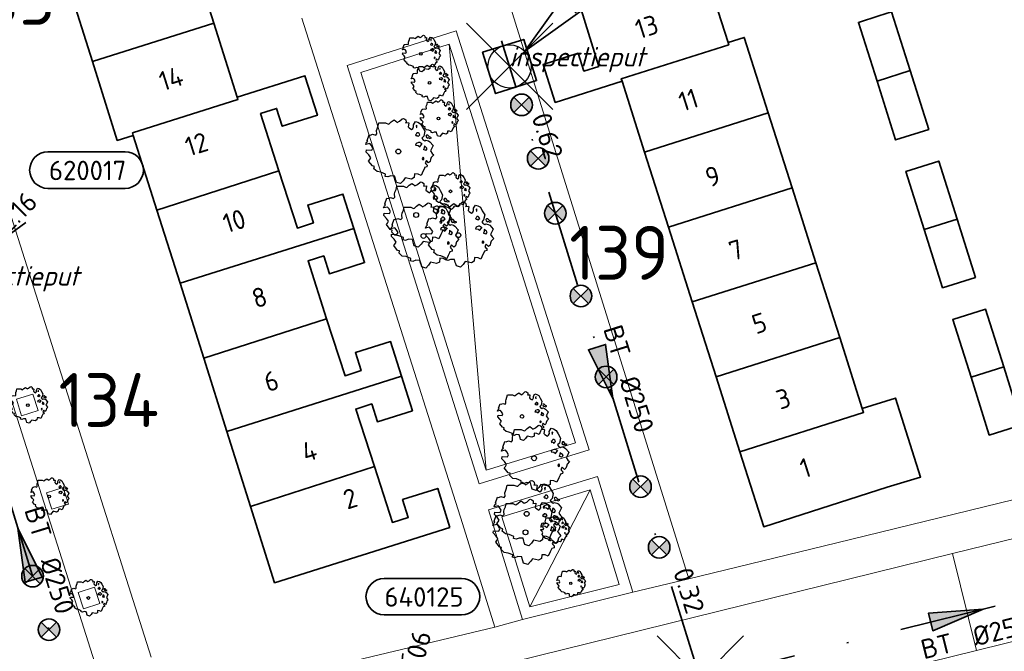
# Model space of a CAD drawing. Header units: metres. Extents: x 152391 to 157968, y 462336 to 467280.
# Tile 657 of 736: x 156805 to 156873, y 464638 to 464682. Entities that reach past the tile are written whole.
import ezdxf
from ezdxf.enums import TextEntityAlignment as Align

# ---------------------------------------------------------------- set-up
doc = ezdxf.new("R2010")
doc.units = ezdxf.units.M
doc.header["$LTSCALE"] = 0.75
doc.header["$PDMODE"] = 3
doc.header["$PDSIZE"] = 3
doc.linetypes.add('RI-VWA_BETON', pattern=[19, 9, -5, 0, -5])
doc.layers.get('0').update_dxf_attribs({"lineweight": 25})
doc.layers.get('defpoints').update_dxf_attribs({"lineweight": 25})
for name, color, linetype, lineweight in [('B-GV-GR-BOOM-S', 252, 'Continuous', 25), ('B-WE-GR-GROENVOORZIENING-GV', 251, 'Continuous', 18), ('B-WE-OG-BEBOUWING-GV', 6, 'Continuous', 35), ('B-WE-OG-BEBOUWING-T18', 1, 'Continuous', 18), ('B-WE-OG-TERREIN_CULTUURSCHEIDING-GV', 251, 'Continuous', 18), ('B-WE-VH-VERHARDING_ASFALT-GV', 251, 'Continuous', 18), ('B-WE-VH-VERHARDING_BETONSTRAATSTEEN-GV', 251, 'Continuous', 18), ('B-WE-VH-VERHARDING_TEGEL-GV', 251, 'Continuous', 18), ('N-OI-RI-T50', 130, 'Continuous', 50), ('N-OI-RI-VWA_PUTNUMMER-S @ 0.75', 36, 'Continuous', 35), ('N-OI-RI-VWA_RIOOLPUT_INSPECTIEPUT-S', 36, 'Continuous', 35), ('N-OI-RI-VWA_STROOMRICHTING-S @ 0.75', 36, 'Continuous', 35), ('N-OI-RI-VWA_TRANSPORTLEIDING_BETON_250-G', 36, 'RI-VWA_BETON', 35)]:
    doc.layers.add(name, color=color, linetype=linetype, lineweight=lineweight)
doc.layers.add('inspectieput', color=7, linetype='Continuous', plot=False)
doc.layers.add('N-OI-RI-VRIJVERVAL_HULPSTUK-S', color=210, linetype='Continuous', lineweight=35, plot=False)
doc.styles.add('NLCS-ISO', font='isocpeur.ttf')
doc.styles.add('NLCS-ISO-M750-T18', font='NLCS-ISO.ttf', dxfattribs={"height": 1.35})
doc.styles.add('NLCS-ISO-M750-T18_CURSIEF', font='NLCS-ISO.ttf', dxfattribs={"oblique": 15, "height": 1.35})
doc.styles.add('NLCS-ISO-M750-T50', font='NLCS-ISO.ttf', dxfattribs={"height": 3.75})

# ---------------------------------------------------------------- blocks, each defined once
blk = doc.blocks.new('*U61')
at = {"ltscale": 0.1}
blk.add_hatch(color=256, dxfattribs=at).paths.add_polyline_path([(2.5, 0), (-2.5, -0.833), (-2.5, 0.833)])
at = {"ltscale": 0.1, "flags": 128}
blk.add_lwpolyline([(2.5, 0), (-2.5, -0.833), (-2.5, 0.833)], close=True, dxfattribs=at)
at = {"ltscale": 0.1, "style": 'NLCS-ISO'}
for tag, p in [('MAT', (-1, 0.5)), ('BOBL', (-20.393, 0))]:
    blk.add_attdef(tag, text='', height=1.8, dxfattribs=at).set_placement(p, align=Align.BOTTOM_RIGHT)
for tag, p in [('DIA', (1, 0.5)), ('BOBR', (19.448, -0.005))]:
    blk.add_attdef(tag, text='', height=1.8, dxfattribs=at).set_placement(p, align=Align.BOTTOM_LEFT)
at = {"layer": 'defpoints', "ltscale": 0.1, "style": 'NLCS-ISO', "flags": 1}
blk.add_attdef('JVA', text='', height=1.8, dxfattribs=at).set_placement((0, -1), align=Align.TOP_CENTER)
blk = doc.blocks.new('*U62')
at = {"ltscale": 0.1}
blk.add_hatch(color=256, dxfattribs=at).paths.add_polyline_path([(2.5, 0), (-2.5, -0.833), (-2.5, 0.833)])
at = {"ltscale": 0.1, "flags": 128}
blk.add_lwpolyline([(2.5, 0), (-2.5, -0.833), (-2.5, 0.833)], close=True, dxfattribs=at)
at = {"ltscale": 0.1, "style": 'NLCS-ISO'}
for tag, p in [('BOBL', (-15.149, -3.24)), ('MAT', (-1, -3.74))]:
    blk.add_attdef(tag, text='', height=1.8, dxfattribs=at).set_placement(p, align=Align.BOTTOM_RIGHT)
for tag, p in [('BOBR', (14.203, -3.238)), ('DIA', (1, -3.74))]:
    blk.add_attdef(tag, text='', height=1.8, dxfattribs=at).set_placement(p, align=Align.BOTTOM_LEFT)
at = {"layer": 'defpoints', "ltscale": 0.1, "style": 'NLCS-ISO', "flags": 1}
blk.add_attdef('JVA', text='', height=1.8, dxfattribs=at).set_placement((0, -1), align=Align.TOP_CENTER)
blk = doc.blocks.new('*U286')
for q in [(1.296, 9.494), (3.708, 8.835)]:
    blk.add_line((0.527, 1.929), q)
blk.add_lwpolyline([(6.736, 16.447), (-0.422, 16.447, 1), (-0.422, 13.063), (6.736, 13.063, 1)], format="xyb", close=True)
at = {"ltscale": 0.1, "style": 'NLCS-ISO'}
blk.add_attdef('PUTHGT', text='', height=1.8, rotation=74.72801, dxfattribs=at).set_placement((1.988, 7.385), align=Align.MIDDLE_LEFT)
blk.add_attdef('PUTNR', text='', height=1.8, dxfattribs=at).set_placement((3.259, 14.723), align=Align.MIDDLE_CENTER)
blk = doc.blocks.new('*U178')
for q in [(5.834, 7.601), (7.601, 5.834)]:
    blk.add_line((1.414, 1.414), q)
blk.add_lwpolyline([(16.81, 12.391), (9.652, 12.391, 1), (9.652, 9.007), (16.81, 9.007, 1)], format="xyb", close=True)
at = {"ltscale": 0.1, "style": 'NLCS-ISO'}
blk.add_attdef('PUTHGT', text='', height=1.8, rotation=45, dxfattribs=at).set_placement((5.388, 5.428), align=Align.MIDDLE_LEFT)
blk.add_attdef('PUTNR', text='', height=1.8, dxfattribs=at).set_placement((13.333, 10.667), align=Align.MIDDLE_CENTER)
blk = doc.blocks.new('B-SRI-PUT_VWA-SO')
at = {"flags": 128}
blk.add_lwpolyline([(-2, 2), (2, 2), (2, -2), (-2, -2)], close=True, dxfattribs=at)
at = {"lineweight": -3, "flags": 128}
blk.add_lwpolyline([(2, -2), (2, 2), (-2, 2), (-2, -2)], close=True, dxfattribs=at)
at = {"lineweight": -3}
blk.add_circle((0, 0), 2, dxfattribs=at)
blk = doc.blocks.new('*U387')
for q in [(5.834, 7.601), (7.601, 5.834)]:
    blk.add_line((1.414, 1.414), q)
blk.add_lwpolyline([(24.74, 17.466), (17.582, 17.466, 1), (17.582, 14.081), (24.74, 14.081, 1)], format="xyb", close=True)
at = {"ltscale": 0.1, "style": 'NLCS-ISO'}
blk.add_attdef('PUTNR', text='', height=1.8, dxfattribs=at).set_placement((21.263, 15.741), align=Align.MIDDLE_CENTER)
blk.add_attdef('PUTHGT', text='', height=1.8, rotation=45, dxfattribs=at).set_placement((5.388, 5.428), align=Align.MIDDLE_LEFT)
blk = doc.blocks.new('*U66')
at = {"ltscale": 0.1}
blk.add_hatch(color=256, dxfattribs=at).paths.add_polyline_path([(-2.5, 0), (2.5, -0.833), (2.5, 0.833)])
at = {"ltscale": 0.1, "flags": 128}
blk.add_lwpolyline([(-2.5, 0), (2.5, -0.833), (2.5, 0.833)], close=True, dxfattribs=at)
at = {"ltscale": 0.1, "style": 'NLCS-ISO'}
for tag, p in [('MAT', (-1, 0.5)), ('BOBL', (-16.66, 0))]:
    blk.add_attdef(tag, text='', height=1.8, dxfattribs=at).set_placement(p, align=Align.BOTTOM_RIGHT)
for tag, p in [('DIA', (1, 0.5)), ('BOBR', (15.714, -0.003))]:
    blk.add_attdef(tag, text='', height=1.8, dxfattribs=at).set_placement(p, align=Align.BOTTOM_LEFT)
at = {"layer": 'defpoints', "ltscale": 0.1, "style": 'NLCS-ISO', "flags": 1}
blk.add_attdef('JVA', text='', height=1.8, dxfattribs=at).set_placement((0, -1), align=Align.TOP_CENTER)
blk = doc.blocks.new('SRI-HULP')
h = blk.add_hatch(color=256)
h.dxf.hatch_style = 1
h.paths.add_polyline_path([(-0.707, 0.707, 0.198912), (-1, 0, 0.198912), (-0.707, -0.707), (0, 0)])
h = blk.add_hatch(color=256)
h.dxf.hatch_style = 1
h.paths.add_polyline_path([(1, 0, 0.198912), (0.707, 0.707), (0, 0), (0.707, -0.707, 0.198912)])
for p, q in [((-0.707, 0.707), (0.707, -0.707)), ((-0.707, -0.707), (0.707, 0.707))]:
    blk.add_line(p, q)
blk.add_circle((0, 0), 1)
blk = doc.blocks.new('ACMAP_ANN_TEMPLATE_type knoop')
at = {"layer": 'defpoints', "style": 'NLCS-ISO-M750-T18_CURSIEF', "oblique": 15}
blk.add_attdef('type_knoop', (0, 0), '', height=1.35, dxfattribs=at)
blk = doc.blocks.new('SGR-BOOM_0_10')
at = {"linetype": 'Continuous'}
for p, q in [((-0.624, 0.668), (-0.591, 0.751)), ((-0.591, 0.751), (-0.572, 0.843)), ((-0.572, 0.843), (-0.375, 0.843)), ((-0.375, 0.843), (-0.29, 0.806)), ((-0.29, 0.806), (-0.264, 0.815)), ((-0.264, 0.815), (-0.205, 0.871)), ((-0.205, 0.871), (-0.127, 0.926)), ((-0.127, 0.926), (-0.075, 0.889)), ((-0.075, 0.889), (-0.035, 0.852)), ((-0.035, 0.852), (0.037, 0.889)), ((0.037, 0.889), (0.115, 0.963)), ((0.115, 0.963), (0.148, 0.973)), ((0.148, 0.973), (0.187, 0.954)), ((0.187, 0.954), (0.22, 0.926)), ((0.226, 0.862), (0.213, 0.843)), ((0.213, 0.843), (0.298, 0.852)), ((0.22, 0.926), (0.226, 0.862)), ((0.305, 0.834), (0.285, 0.723)), ((0.285, 0.723), (0.318, 0.695)), ((0.298, 0.852), (0.305, 0.834)), ((0.318, 0.695), (0.39, 0.649)), ((0.423, 0.677), (0.449, 0.723)), ((0.442, 0.788), (0.501, 0.88)), ((0.449, 0.723), (0.442, 0.788)), ((0.501, 0.88), (0.573, 0.862)), ((0.547, 0.769), (0.521, 0.751)), ((0.521, 0.751), (0.534, 0.705)), ((0.534, 0.705), (0.54, 0.695)), ((0.54, 0.714), (0.547, 0.769)), ((0.573, 0.862), (0.652, 0.815)), ((0.652, 0.815), (0.704, 0.714)), ((0.704, 0.714), (0.776, 0.594)), ((-0.958, 0.206), (-0.932, 0.27)), ((-0.84, 0.233), (-0.958, 0.206)), ((-0.945, -0.016), (-0.938, 0.049)), ((-0.938, 0.049), (-0.781, 0.039)), ((-0.932, 0.27), (-0.899, 0.298)), ((-0.918, 0.326), (-0.86, 0.492)), ((-0.899, 0.298), (-0.918, 0.326)), ((-0.86, 0.492), (-0.82, 0.483)), ((-0.801, 0.187), (-0.84, 0.233)), ((-0.82, 0.483), (-0.755, 0.511)), ((-0.748, 0.104), (-0.801, 0.187)), ((-0.781, 0.039), (-0.748, 0.104)), ((-0.755, 0.511), (-0.663, 0.483)), ((-0.663, 0.483), (-0.631, 0.52)), ((-0.637, 0.612), (-0.624, 0.668)), ((-0.631, 0.52), (-0.637, 0.612)), ((0.39, 0.649), (0.423, 0.677)), ((0.527, 0.511), (0.501, 0.492)), ((0.501, 0.492), (0.521, 0.464)), ((0.521, 0.233), (0.501, 0.187)), ((0.501, 0.187), (0.58, 0.178)), ((0.521, 0.464), (0.553, 0.474)), ((0.593, 0.261), (0.521, 0.233)), ((0.547, 0.547), (0.527, 0.511)), ((0.58, 0.547), (0.547, 0.547)), ((0.553, 0.474), (0.58, 0.437)), ((0.606, 0.529), (0.58, 0.547)), ((0.58, 0.437), (0.606, 0.474)), ((0.58, 0.178), (0.625, 0.141)), ((0.625, 0.261), (0.593, 0.261)), ((0.632, 0.492), (0.606, 0.529)), ((0.606, 0.474), (0.632, 0.492)), ((0.684, 0.224), (0.625, 0.261)), ((0.625, 0.141), (0.678, 0.206)), ((0.678, 0.206), (0.697, 0.233)), ((0.743, 0.446), (0.691, 0.39)), ((0.691, 0.39), (0.717, 0.353)), ((0.717, 0.353), (0.776, 0.316)), ((0.756, 0.104), (0.737, 0.058)), ((0.806, 0.027), (0.737, 0.058)), ((0.776, 0.594), (0.743, 0.446)), ((0.763, 0.169), (0.756, 0.132)), ((0.756, 0.132), (0.756, 0.104)), ((0.802, 0.132), (0.763, 0.169)), ((0.776, 0.316), (0.809, 0.335)), ((0.828, 0.113), (0.802, 0.132)), ((0.806, 0.027), (0.848, 0.076)), ((0.828, 0.483), (0.809, 0.455)), ((0.809, 0.455), (0.822, 0.418)), ((0.809, 0.335), (0.881, 0.316)), ((0.822, 0.418), (0.861, 0.39)), ((0.867, 0.483), (0.828, 0.483)), ((0.848, 0.076), (0.828, 0.113)), ((0.861, 0.409), (0.92, 0.381)), ((0.861, 0.39), (0.867, 0.409)), ((0.913, 0.427), (0.867, 0.483)), ((0.881, 0.316), (0.92, 0.289)), ((0.972, 0.4), (0.913, 0.427)), ((0.92, 0.381), (0.972, 0.4)), ((0.92, 0.289), (1.018, 0.178)), ((0.966, 0.058), (0.939, 0.021)), ((0.939, 0.021), (0.992, -0.053)), ((1.018, 0.178), (0.966, 0.058)), ((-0.866, -0.099), (-0.945, -0.016)), ((-0.873, -0.284), (-0.84, -0.238)), ((-0.761, -0.423), (-0.873, -0.284)), ((-0.807, -0.182), (-0.866, -0.099)), ((-0.84, -0.238), (-0.807, -0.182)), ((-0.703, -0.441), (-0.761, -0.423)), ((-0.716, -0.506), (-0.703, -0.441)), ((-0.624, -0.589), (-0.716, -0.506)), ((-0.513, -0.608), (-0.624, -0.589)), ((-0.375, -0.663), (-0.513, -0.608)), ((-0.382, -0.728), (-0.375, -0.663)), ((0.475, -0.654), (0.468, -0.765)), ((0.58, -0.663), (0.475, -0.654)), ((0.665, -0.7), (0.58, -0.663)), ((0.724, -0.571), (0.665, -0.7)), ((0.724, -0.164), (0.697, -0.201)), ((0.697, -0.201), (0.704, -0.238)), ((0.71, -0.238), (0.75, -0.229)), ((0.75, -0.192), (0.724, -0.164)), ((0.763, -0.497), (0.724, -0.571)), ((0.75, -0.229), (0.75, -0.192)), ((0.769, -0.469), (0.763, -0.497)), ((0.835, -0.45), (0.769, -0.469)), ((0.822, -0.266), (0.782, -0.33)), ((0.782, -0.33), (0.802, -0.358)), ((0.802, -0.358), (0.841, -0.395)), ((0.887, -0.33), (0.822, -0.266)), ((0.841, -0.395), (0.835, -0.45)), ((0.933, -0.293), (0.887, -0.33)), ((0.946, -0.238), (0.933, -0.293)), ((0.966, -0.173), (0.946, -0.238)), ((1.038, -0.099), (0.966, -0.173)), ((0.992, -0.053), (1.038, -0.099)), ((-0.31, -0.746), (-0.382, -0.728)), ((-0.225, -0.709), (-0.31, -0.746)), ((-0.107, -0.718), (-0.225, -0.709)), ((-0.088, -0.802), (-0.107, -0.718)), ((-0.075, -0.839), (-0.088, -0.802)), ((-0.055, -0.903), (-0.075, -0.839)), ((0.063, -0.94), (-0.055, -0.903)), ((0.141, -0.857), (0.063, -0.94)), ((0.2, -0.774), (0.141, -0.857)), ((0.383, -0.811), (0.2, -0.774)), ((0.468, -0.765), (0.383, -0.811))]:
    blk.add_line(p, q, dxfattribs=at)
blk.add_circle((0, 0), 0.0711, dxfattribs=at)
blk = doc.blocks.new('SGR-BOOM_21_30')
at = {"linetype": 'Continuous'}
for p, q in [((-1.051, 1.335), (-1.016, 1.499)), ((-1.016, 1.499), (-0.668, 1.499)), ((-0.668, 1.499), (-0.516, 1.433)), ((-0.516, 1.433), (-0.47, 1.45)), ((-0.47, 1.45), (-0.365, 1.548)), ((-0.365, 1.548), (-0.226, 1.647)), ((-0.226, 1.647), (-0.133, 1.581)), ((-0.133, 1.581), (-0.063, 1.515)), ((-0.063, 1.515), (0.065, 1.581)), ((0.065, 1.581), (0.205, 1.712)), ((0.205, 1.712), (0.263, 1.729)), ((0.263, 1.729), (0.333, 1.696)), ((0.333, 1.696), (0.391, 1.647)), ((0.402, 1.532), (0.379, 1.499)), ((0.379, 1.499), (0.53, 1.515)), ((0.391, 1.647), (0.402, 1.532)), ((0.542, 1.483), (0.507, 1.285)), ((0.53, 1.515), (0.542, 1.483)), ((0.786, 1.4), (0.891, 1.565)), ((0.798, 1.285), (0.786, 1.4)), ((0.891, 1.565), (1.019, 1.532)), ((1.019, 1.532), (1.158, 1.45)), ((1.158, 1.45), (1.251, 1.269)), ((-1.633, 0.579), (-1.528, 0.875)), ((-1.528, 0.875), (-1.458, 0.858)), ((-1.458, 0.858), (-1.342, 0.908)), ((-1.342, 0.908), (-1.179, 0.858)), ((-1.179, 0.858), (-1.121, 0.924)), ((-1.133, 1.088), (-1.109, 1.187)), ((-1.121, 0.924), (-1.133, 1.088)), ((-1.109, 1.187), (-1.051, 1.335)), ((0.507, 1.285), (0.565, 1.236)), ((0.565, 1.236), (0.693, 1.154)), ((0.693, 1.154), (0.751, 1.203)), ((0.751, 1.203), (0.798, 1.285)), ((0.937, 0.908), (0.891, 0.875)), ((0.891, 0.875), (0.926, 0.825)), ((0.972, 1.368), (0.926, 1.335)), ((0.926, 1.335), (0.949, 1.253)), ((0.926, 0.825), (0.984, 0.842)), ((0.972, 0.973), (0.937, 0.908)), ((0.949, 1.253), (0.961, 1.236)), ((0.961, 1.269), (0.972, 1.368)), ((1.03, 0.973), (0.972, 0.973)), ((0.984, 0.842), (1.03, 0.776)), ((1.077, 0.94), (1.03, 0.973)), ((1.03, 0.776), (1.077, 0.842)), ((1.124, 0.875), (1.077, 0.94)), ((1.077, 0.842), (1.124, 0.875)), ((1.321, 0.793), (1.228, 0.694)), ((1.228, 0.694), (1.275, 0.628)), ((1.251, 1.269), (1.379, 1.055)), ((1.379, 1.055), (1.321, 0.793)), ((1.472, 0.858), (1.438, 0.809)), ((1.438, 0.809), (1.461, 0.743)), ((1.461, 0.743), (1.531, 0.694)), ((1.542, 0.858), (1.472, 0.858)), ((1.531, 0.727), (1.635, 0.678)), ((1.531, 0.694), (1.542, 0.727)), ((1.624, 0.76), (1.542, 0.858)), ((1.728, 0.71), (1.624, 0.76)), ((1.635, 0.678), (1.728, 0.71)), ((-1.703, 0.365), (-1.656, 0.48)), ((-1.493, 0.415), (-1.703, 0.365)), ((-1.679, -0.029), (-1.668, 0.086)), ((-1.668, 0.086), (-1.389, 0.07)), ((-1.656, 0.48), (-1.598, 0.53)), ((-1.598, 0.53), (-1.633, 0.579)), ((-1.423, 0.333), (-1.493, 0.415)), ((-1.33, 0.185), (-1.423, 0.333)), ((-1.389, 0.07), (-1.33, 0.185)), ((0.926, 0.415), (0.891, 0.333)), ((0.891, 0.333), (1.03, 0.316)), ((1.054, 0.464), (0.926, 0.415)), ((1.03, 0.316), (1.112, 0.251)), ((1.112, 0.464), (1.054, 0.464)), ((1.217, 0.398), (1.112, 0.464)), ((1.112, 0.251), (1.205, 0.365)), ((1.205, 0.365), (1.24, 0.415)), ((1.275, 0.628), (1.379, 0.563)), ((1.344, 0.185), (1.31, 0.103)), ((1.434, 0.049), (1.31, 0.103)), ((1.356, 0.3), (1.344, 0.234)), ((1.344, 0.234), (1.344, 0.185)), ((1.426, 0.234), (1.356, 0.3)), ((1.379, 0.563), (1.438, 0.595)), ((1.472, 0.201), (1.426, 0.234)), ((1.434, 0.049), (1.507, 0.136)), ((1.438, 0.595), (1.565, 0.563)), ((1.507, 0.136), (1.472, 0.201)), ((1.565, 0.563), (1.635, 0.513)), ((1.635, 0.513), (1.81, 0.316)), ((1.717, 0.103), (1.67, 0.037)), ((1.67, 0.037), (1.763, -0.094)), ((1.81, 0.316), (1.717, 0.103)), ((-1.54, -0.177), (-1.679, -0.029)), ((-1.551, -0.505), (-1.493, -0.423)), ((-1.354, -0.752), (-1.551, -0.505)), ((-1.435, -0.324), (-1.54, -0.177)), ((-1.493, -0.423), (-1.435, -0.324)), ((1.286, -0.292), (1.24, -0.357)), ((1.24, -0.357), (1.251, -0.423)), ((1.263, -0.423), (1.333, -0.407)), ((1.333, -0.341), (1.286, -0.292)), ((1.333, -0.407), (1.333, -0.341)), ((1.461, -0.472), (1.391, -0.587)), ((1.391, -0.587), (1.426, -0.637)), ((1.426, -0.637), (1.496, -0.702)), ((1.577, -0.587), (1.461, -0.472)), ((1.658, -0.522), (1.577, -0.587)), ((1.682, -0.423), (1.658, -0.522)), ((1.717, -0.308), (1.682, -0.423)), ((1.845, -0.177), (1.717, -0.308)), ((1.763, -0.094), (1.845, -0.177)), ((-1.249, -0.784), (-1.354, -0.752)), ((-1.272, -0.899), (-1.249, -0.784)), ((-1.109, -1.047), (-1.272, -0.899)), ((-0.912, -1.08), (-1.109, -1.047)), ((-0.668, -1.179), (-0.912, -1.08)), ((-0.679, -1.294), (-0.668, -1.179)), ((-0.551, -1.326), (-0.679, -1.294)), ((-0.4, -1.261), (-0.551, -1.326)), ((-0.191, -1.277), (-0.4, -1.261)), ((-0.156, -1.425), (-0.191, -1.277)), ((0.833, -1.359), (0.682, -1.441)), ((0.844, -1.162), (0.833, -1.359)), ((1.03, -1.179), (0.844, -1.162)), ((1.182, -1.244), (1.03, -1.179)), ((1.286, -1.014), (1.182, -1.244)), ((1.356, -0.883), (1.286, -1.014)), ((1.368, -0.834), (1.356, -0.883)), ((1.484, -0.801), (1.368, -0.834)), ((1.496, -0.702), (1.484, -0.801)), ((-0.133, -1.491), (-0.156, -1.425)), ((-0.098, -1.606), (-0.133, -1.491)), ((0.112, -1.671), (-0.098, -1.606)), ((0.251, -1.524), (0.112, -1.671)), ((0.356, -1.376), (0.251, -1.524)), ((0.682, -1.441), (0.356, -1.376))]:
    blk.add_line(p, q, dxfattribs=at)
blk.add_circle((0, 0), 0.126, dxfattribs=at)
blk = doc.blocks.new('SGR-BOOM_31_50')
at = {"linetype": 'Continuous'}
for p, q in [((-0.626, 1.933), (-0.487, 2.064)), ((-0.487, 2.064), (-0.301, 2.196)), ((-0.301, 2.196), (-0.177, 2.108)), ((-0.177, 2.108), (-0.084, 2.02)), ((-0.084, 2.02), (0.087, 2.108)), ((0.087, 2.108), (0.273, 2.283)), ((0.273, 2.283), (0.351, 2.305)), ((0.351, 2.305), (0.444, 2.261)), ((0.444, 2.261), (0.521, 2.196)), ((0.521, 2.196), (0.537, 2.042)), ((1.048, 1.867), (1.188, 2.086)), ((1.188, 2.086), (1.358, 2.042)), ((-1.51, 1.451), (-1.479, 1.582)), ((-1.495, 1.232), (-1.51, 1.451)), ((-1.479, 1.582), (-1.402, 1.78)), ((-1.402, 1.78), (-1.355, 1.999)), ((-1.355, 1.999), (-0.89, 1.999)), ((-0.89, 1.999), (-0.688, 1.911)), ((-0.688, 1.911), (-0.626, 1.933)), ((0.537, 2.042), (0.506, 1.999)), ((0.506, 1.999), (0.707, 2.02)), ((0.723, 1.977), (0.676, 1.714)), ((0.676, 1.714), (0.754, 1.648)), ((0.707, 2.02), (0.723, 1.977)), ((0.754, 1.648), (0.924, 1.539)), ((0.924, 1.539), (1.002, 1.604)), ((1.002, 1.604), (1.064, 1.714)), ((1.064, 1.714), (1.048, 1.867)), ((1.296, 1.823), (1.234, 1.78)), ((1.234, 1.78), (1.265, 1.67)), ((1.265, 1.67), (1.281, 1.648)), ((1.281, 1.692), (1.296, 1.823)), ((1.358, 2.042), (1.545, 1.933)), ((1.545, 1.933), (1.669, 1.692)), ((1.669, 1.692), (1.839, 1.407)), ((1.839, 1.407), (1.762, 1.057)), ((-2.208, 0.641), (-2.131, 0.706)), ((-2.177, 0.772), (-2.038, 1.166)), ((-2.131, 0.706), (-2.177, 0.772)), ((-2.038, 1.166), (-1.944, 1.144)), ((-1.944, 1.144), (-1.789, 1.21)), ((-1.789, 1.21), (-1.572, 1.144)), ((-1.572, 1.144), (-1.495, 1.232)), ((1.25, 1.21), (1.188, 1.166)), ((1.188, 1.166), (1.234, 1.101)), ((1.234, 1.101), (1.312, 1.122)), ((1.296, 1.298), (1.25, 1.21)), ((1.374, 1.298), (1.296, 1.298)), ((1.312, 1.122), (1.374, 1.035)), ((1.436, 1.254), (1.374, 1.298)), ((1.374, 1.035), (1.436, 1.122)), ((1.498, 1.166), (1.436, 1.254)), ((1.436, 1.122), (1.498, 1.166)), ((1.762, 1.057), (1.638, 0.925)), ((1.638, 0.925), (1.7, 0.838)), ((1.7, 0.838), (1.839, 0.75)), ((1.839, 0.75), (1.917, 0.794)), ((1.963, 1.144), (1.917, 1.079)), ((1.917, 1.079), (1.948, 0.991)), ((1.917, 0.794), (2.087, 0.75)), ((1.948, 0.991), (2.041, 0.925)), ((2.056, 1.144), (1.963, 1.144)), ((2.041, 0.969), (2.18, 0.903)), ((2.041, 0.925), (2.056, 0.969)), ((2.165, 1.013), (2.056, 1.144)), ((2.087, 0.75), (2.18, 0.684)), ((2.304, 0.947), (2.165, 1.013)), ((2.18, 0.903), (2.304, 0.947)), ((2.18, 0.684), (2.413, 0.422)), ((-2.27, 0.487), (-2.208, 0.641)), ((-1.991, 0.553), (-2.27, 0.487)), ((-2.239, -0.038), (-2.224, 0.115)), ((-2.224, 0.115), (-1.851, 0.093)), ((-1.898, 0.444), (-1.991, 0.553)), ((-1.774, 0.246), (-1.898, 0.444)), ((-1.851, 0.093), (-1.774, 0.246)), ((1.234, 0.553), (1.188, 0.444)), ((1.188, 0.444), (1.374, 0.422)), ((1.405, 0.619), (1.234, 0.553)), ((1.374, 0.422), (1.483, 0.334)), ((1.483, 0.619), (1.405, 0.619)), ((1.622, 0.531), (1.483, 0.619)), ((1.483, 0.334), (1.607, 0.487)), ((1.607, 0.487), (1.653, 0.553)), ((1.793, 0.246), (1.746, 0.137)), ((1.911, 0.065), (1.746, 0.137)), ((1.808, 0.4), (1.793, 0.312)), ((1.793, 0.312), (1.793, 0.246)), ((1.901, 0.312), (1.808, 0.4)), ((1.963, 0.268), (1.901, 0.312)), ((1.911, 0.065), (2.01, 0.181)), ((2.01, 0.181), (1.963, 0.268)), ((2.289, 0.137), (2.227, 0.049)), ((2.227, 0.049), (2.351, -0.126)), ((2.413, 0.422), (2.289, 0.137)), ((-2.053, -0.235), (-2.239, -0.038)), ((-2.069, -0.673), (-1.991, -0.564)), ((-1.805, -1.002), (-2.069, -0.673)), ((-1.913, -0.433), (-2.053, -0.235)), ((-1.991, -0.564), (-1.913, -0.433)), ((1.715, -0.389), (1.653, -0.476)), ((1.653, -0.476), (1.669, -0.564)), ((1.684, -0.564), (1.777, -0.542)), ((1.777, -0.454), (1.715, -0.389)), ((1.777, -0.542), (1.777, -0.454)), ((1.948, -0.63), (1.855, -0.783)), ((2.103, -0.783), (1.948, -0.63)), ((2.242, -0.564), (2.211, -0.695)), ((2.289, -0.411), (2.242, -0.564)), ((2.459, -0.235), (2.289, -0.411)), ((2.351, -0.126), (2.459, -0.235)), ((-1.665, -1.046), (-1.805, -1.002)), ((-1.696, -1.199), (-1.665, -1.046)), ((-1.479, -1.396), (-1.696, -1.199)), ((1.715, -1.352), (1.576, -1.659)), ((1.808, -1.177), (1.715, -1.352)), ((1.824, -1.112), (1.808, -1.177)), ((1.979, -1.068), (1.824, -1.112)), ((1.855, -0.783), (1.901, -0.849)), ((1.901, -0.849), (1.994, -0.936)), ((1.994, -0.936), (1.979, -1.068)), ((2.211, -0.695), (2.103, -0.783)), ((-1.216, -1.44), (-1.479, -1.396)), ((-0.89, -1.571), (-1.216, -1.44)), ((-0.906, -1.725), (-0.89, -1.571)), ((-0.735, -1.769), (-0.906, -1.725)), ((-0.533, -1.681), (-0.735, -1.769)), ((-0.254, -1.703), (-0.533, -1.681)), ((-0.208, -1.9), (-0.254, -1.703)), ((-0.177, -1.988), (-0.208, -1.9)), ((-0.13, -2.141), (-0.177, -1.988)), ((0.335, -2.031), (0.149, -2.229)), ((0.475, -1.834), (0.335, -2.031)), ((0.909, -1.922), (0.475, -1.834)), ((1.11, -1.812), (0.909, -1.922)), ((1.126, -1.55), (1.11, -1.812)), ((1.374, -1.571), (1.126, -1.55)), ((1.576, -1.659), (1.374, -1.571)), ((0.149, -2.229), (-0.13, -2.141))]:
    blk.add_line(p, q, dxfattribs=at)
blk.add_circle((0, 0), 0.169, dxfattribs=at)
blk = doc.blocks.new('SGR-BOOM_0_20')
at = {"linetype": 'Continuous'}
for p, q in [((-0.884, 0.644), (-0.841, 0.693)), ((-0.85, 0.816), (-0.832, 0.89)), ((-0.841, 0.693), (-0.85, 0.816)), ((-0.832, 0.89), (-0.788, 1.001)), ((-0.788, 1.001), (-0.762, 1.124)), ((-0.762, 1.124), (-0.501, 1.124)), ((-0.501, 1.124), (-0.387, 1.075)), ((-0.387, 1.075), (-0.352, 1.087)), ((-0.352, 1.087), (-0.274, 1.161)), ((-0.274, 1.161), (-0.169, 1.235)), ((-0.169, 1.235), (-0.099, 1.186)), ((-0.099, 1.186), (-0.047, 1.137)), ((-0.047, 1.137), (0.049, 1.186)), ((0.049, 1.186), (0.154, 1.284)), ((0.154, 1.284), (0.197, 1.297)), ((0.197, 1.297), (0.25, 1.272)), ((0.25, 1.272), (0.293, 1.235)), ((0.302, 1.149), (0.284, 1.124)), ((0.284, 1.124), (0.398, 1.137)), ((0.293, 1.235), (0.302, 1.149)), ((0.407, 1.112), (0.38, 0.964)), ((0.38, 0.964), (0.424, 0.927)), ((0.398, 1.137), (0.407, 1.112)), ((0.424, 0.927), (0.52, 0.865)), ((0.52, 0.865), (0.564, 0.902)), ((0.564, 0.902), (0.598, 0.964)), ((0.59, 1.05), (0.668, 1.173)), ((0.598, 0.964), (0.59, 1.05)), ((0.668, 1.173), (0.764, 1.149)), ((0.729, 1.026), (0.694, 1.001)), ((0.694, 1.001), (0.712, 0.939)), ((0.729, 0.73), (0.703, 0.681)), ((0.712, 0.939), (0.721, 0.927)), ((0.721, 0.952), (0.729, 1.026)), ((0.773, 0.73), (0.729, 0.73)), ((0.764, 1.149), (0.869, 1.087)), ((0.808, 0.705), (0.773, 0.73)), ((0.843, 0.656), (0.808, 0.705)), ((0.869, 1.087), (0.939, 0.952)), ((0.939, 0.952), (1.035, 0.792)), ((1.035, 0.792), (0.991, 0.594)), ((-1.277, 0.274), (-1.242, 0.36)), ((-1.12, 0.311), (-1.277, 0.274)), ((-1.259, -0.022), (-1.251, 0.065)), ((-1.251, 0.065), (-1.041, 0.052)), ((-1.242, 0.36), (-1.198, 0.397)), ((-1.225, 0.434), (-1.146, 0.656)), ((-1.198, 0.397), (-1.225, 0.434)), ((-1.146, 0.656), (-1.094, 0.644)), ((-1.068, 0.249), (-1.12, 0.311)), ((-1.094, 0.644), (-1.007, 0.681)), ((-0.998, 0.139), (-1.068, 0.249)), ((-1.041, 0.052), (-0.998, 0.139)), ((-1.007, 0.681), (-0.884, 0.644)), ((0.703, 0.681), (0.668, 0.656)), ((0.668, 0.656), (0.694, 0.619)), ((0.694, 0.311), (0.668, 0.249)), ((0.668, 0.249), (0.773, 0.237)), ((0.694, 0.619), (0.738, 0.631)), ((0.79, 0.348), (0.694, 0.311)), ((0.738, 0.631), (0.773, 0.582)), ((0.773, 0.582), (0.808, 0.631)), ((0.773, 0.237), (0.834, 0.188)), ((0.834, 0.348), (0.79, 0.348)), ((0.808, 0.631), (0.843, 0.656)), ((0.912, 0.299), (0.834, 0.348)), ((0.834, 0.188), (0.904, 0.274)), ((0.904, 0.274), (0.93, 0.311)), ((0.991, 0.594), (0.921, 0.521)), ((0.921, 0.521), (0.956, 0.471)), ((0.956, 0.471), (1.035, 0.422)), ((1.008, 0.139), (0.982, 0.077)), ((1.075, 0.037), (0.982, 0.077)), ((1.017, 0.225), (1.008, 0.176)), ((1.008, 0.176), (1.008, 0.139)), ((1.069, 0.176), (1.017, 0.225)), ((1.035, 0.422), (1.078, 0.447)), ((1.104, 0.151), (1.069, 0.176)), ((1.075, 0.037), (1.13, 0.102)), ((1.104, 0.644), (1.078, 0.607)), ((1.078, 0.607), (1.096, 0.557)), ((1.078, 0.447), (1.174, 0.422)), ((1.096, 0.557), (1.148, 0.521)), ((1.157, 0.644), (1.104, 0.644)), ((1.13, 0.102), (1.104, 0.151)), ((1.148, 0.545), (1.226, 0.508)), ((1.148, 0.521), (1.157, 0.545)), ((1.218, 0.57), (1.157, 0.644)), ((1.174, 0.422), (1.226, 0.385)), ((1.296, 0.533), (1.218, 0.57)), ((1.226, 0.508), (1.296, 0.533)), ((1.226, 0.385), (1.357, 0.237)), ((1.287, 0.077), (1.253, 0.028)), ((1.253, 0.028), (1.322, -0.071)), ((1.357, 0.237), (1.287, 0.077)), ((-1.155, -0.132), (-1.259, -0.022)), ((-1.164, -0.379), (-1.12, -0.317)), ((-1.015, -0.564), (-1.164, -0.379)), ((-1.076, -0.243), (-1.155, -0.132)), ((-1.12, -0.317), (-1.076, -0.243)), ((-0.937, -0.588), (-1.015, -0.564)), ((-0.954, -0.675), (-0.937, -0.588)), ((-0.832, -0.785), (-0.954, -0.675)), ((0.965, -0.219), (0.93, -0.268)), ((0.93, -0.268), (0.939, -0.317)), ((0.947, -0.317), (1, -0.305)), ((1, -0.256), (0.965, -0.219)), ((1.017, -0.662), (0.965, -0.761)), ((1, -0.305), (1, -0.256)), ((1.026, -0.625), (1.017, -0.662)), ((1.113, -0.601), (1.026, -0.625)), ((1.096, -0.354), (1.043, -0.44)), ((1.043, -0.44), (1.069, -0.477)), ((1.069, -0.477), (1.122, -0.527)), ((1.183, -0.44), (1.096, -0.354)), ((1.122, -0.527), (1.113, -0.601)), ((1.244, -0.391), (1.183, -0.44)), ((1.261, -0.317), (1.244, -0.391)), ((1.287, -0.231), (1.261, -0.317)), ((1.383, -0.132), (1.287, -0.231)), ((1.322, -0.071), (1.383, -0.132)), ((-0.684, -0.81), (-0.832, -0.785)), ((-0.501, -0.884), (-0.684, -0.81)), ((-0.509, -0.97), (-0.501, -0.884)), ((-0.413, -0.995), (-0.509, -0.97)), ((-0.3, -0.946), (-0.413, -0.995)), ((-0.143, -0.958), (-0.3, -0.946)), ((-0.117, -1.069), (-0.143, -0.958)), ((-0.099, -1.118), (-0.117, -1.069)), ((-0.073, -1.204), (-0.099, -1.118)), ((0.084, -1.254), (-0.073, -1.204)), ((0.188, -1.143), (0.084, -1.254)), ((0.267, -1.032), (0.188, -1.143)), ((0.511, -1.081), (0.267, -1.032)), ((0.625, -1.019), (0.511, -1.081)), ((0.633, -0.872), (0.625, -1.019)), ((0.773, -0.884), (0.633, -0.872)), ((0.886, -0.933), (0.773, -0.884)), ((0.965, -0.761), (0.886, -0.933))]:
    blk.add_line(p, q, dxfattribs=at)
blk.add_circle((0, 0), 0.0948, dxfattribs=at)

msp = doc.modelspace()

# ---------------------------------------------------------------- linework, layer by layer
at = {"layer": 'B-WE-GR-GROENVOORZIENING-GV'}
for points in [[(156805.942, 464656.376), (156804.798, 464656.01), (156805.163, 464654.867), (156806.307, 464655.232)], [(156808.044, 464649.874), (156806.9, 464649.508), (156807.265, 464648.365), (156808.409, 464648.73)], [(156810.238, 464642.956), (156809.094, 464642.59), (156809.459, 464641.447), (156810.603, 464641.812)]]:
    msp.add_lwpolyline(points, close=True, dxfattribs=at)
at = {"layer": 'B-WE-OG-BEBOUWING-GV'}
for points in [[(156810.084, 464679.475), (156818.525, 464682.141), (156816.875, 464687.365), (156808.433, 464684.699)], [(156846.891, 464678.112), (156846.837, 464678.284), (156854.309, 464680.644), (156854.258, 464680.802), (156852.675, 464685.784), (156844.042, 464683.102), (156845.274, 464679.136), (156844.24, 464678.814), (156843.846, 464680.053), (156841.406, 464679.278), (156842.246, 464676.635)], [(156864.612, 464678.117), (156866.914, 464678.846), (156865.622, 464682.926), (156864.742, 464682.647), (156863.32, 464682.198)], [(156818.525, 464682.141), (156810.084, 464679.475), (156811.813, 464674), (156812.923, 464674.35), (156812.87, 464674.521), (156820.196, 464676.852), (156820.147, 464677.007)], [(156848.459, 464673.178), (156857.055, 464675.91), (156855.386, 464681.161), (156854.258, 464680.802), (156854.309, 464680.644), (156846.837, 464678.284), (156846.891, 464678.112)], [(156864.612, 464678.117), (156865.904, 464674.035), (156868.206, 464674.763), (156866.914, 464678.846)], [(156820.147, 464677.007), (156820.196, 464676.852), (156812.87, 464674.521), (156812.923, 464674.35), (156814.565, 464669.154), (156823.047, 464671.888), (156821.766, 464675.86), (156822.886, 464676.221), (156823.278, 464674.981), (156825.719, 464675.752), (156824.853, 464678.494)], [(156850.113, 464667.974), (156858.709, 464670.706), (156857.055, 464675.91), (156848.459, 464673.178)], [(156870.172, 464668.522), (156868.898, 464672.562), (156866.617, 464671.843), (156867.891, 464667.803)], [(156814.565, 464669.154), (156816.17, 464664.071), (156828.24, 464667.888), (156827.487, 464670.273), (156825.046, 464669.502), (156825.438, 464668.262), (156824.331, 464667.905), (156823.047, 464671.888)], [(156858.709, 464670.706), (156850.113, 464667.974), (156851.767, 464662.77), (156860.363, 464665.502)], [(156816.17, 464664.071), (156817.818, 464658.855), (156826.36, 464661.611), (156825.068, 464665.62), (156826.161, 464665.972), (156826.553, 464664.733), (156828.994, 464665.504), (156828.24, 464667.888)], [(156870.172, 464668.522), (156867.891, 464667.803), (156869.165, 464663.763), (156871.446, 464664.482)], [(156853.421, 464657.565), (156862.017, 464660.297), (156860.363, 464665.502), (156851.767, 464662.77)], [(156873.416, 464658.256), (156872.149, 464662.271), (156869.872, 464661.552), (156871.14, 464657.537)], [(156831.565, 464657.617), (156830.806, 464660.02), (156828.365, 464659.249), (156828.756, 464658.009), (156827.638, 464657.649), (156826.36, 464661.611), (156817.818, 464658.855), (156819.42, 464653.781)], [(156855.075, 464652.361), (156863.671, 464655.093), (156863.583, 464655.371), (156862.017, 464660.297), (156853.421, 464657.565)], [(156821.069, 464648.561), (156829.674, 464651.334), (156828.387, 464655.326), (156829.491, 464655.683), (156829.883, 464654.443), (156832.324, 464655.214), (156831.565, 464657.617), (156819.42, 464653.781)], [(156873.416, 464658.256), (156871.14, 464657.537), (156872.407, 464653.522), (156874.683, 464654.24)], [(156863.583, 464655.371), (156863.671, 464655.093), (156855.075, 464652.361), (156856.731, 464647.151), (156865.321, 464649.902), (156867.639, 464650.607), (156865.884, 464656.094)], [(156834.932, 464647.107), (156834.076, 464649.815), (156831.635, 464649.043), (156832.027, 464647.804), (156830.926, 464647.449), (156829.674, 464651.334), (156821.069, 464648.561), (156822.744, 464643.258)]]:
    msp.add_lwpolyline(points, close=True, dxfattribs=at)
at = {"layer": 'B-WE-OG-TERREIN_CULTUURSCHEIDING-GV'}
for points in [[(156835.36, 464681.617), (156827.789, 464679.21), (156836.963, 464650.141), (156844.595, 464652.49)], [(156837.454, 464651.077), (156834.872, 464680.675), (156828.729, 464678.722)], [(156837.454, 464651.077), (156828.729, 464678.722), (156834.872, 464680.675), (156843.651, 464652.985)], [(156834.872, 464680.675), (156837.454, 464651.077), (156843.651, 464652.985)], [(156839.98, 464640.699), (156847.644, 464642.602), (156845.174, 464650.649), (156837.602, 464648.33)], [(156840.486, 464641.597), (156844.677, 464649.712), (156838.542, 464647.834)], [(156840.486, 464641.597), (156838.542, 464647.834), (156844.677, 464649.712), (156846.695, 464643.139)], [(156844.677, 464649.712), (156840.486, 464641.597), (156846.695, 464643.139)]]:
    msp.add_lwpolyline(points, close=True, dxfattribs=at)
at = {"layer": 'B-WE-VH-VERHARDING_ASFALT-GV'}
msp.add_lwpolyline([(156883.058, 464641.4), (156881.399, 464648.128), (156869.855, 464645.282), (156871.514, 464638.554)], close=True, dxfattribs=at)
msp.add_lwpolyline([(156781.813, 464616.414), (156810.775, 464623.568), (156828.682, 464627.991), (156832.73, 464628.97), (156832.723, 464628.989), (156871.514, 464638.554), (156869.855, 464645.282), (156817.572, 464632.393), (156817.515, 464632.381), (156809.107, 464630.321), (156800.699, 464628.258)], dxfattribs=at)
at = {"layer": 'B-WE-VH-VERHARDING_BETONSTRAATSTEEN-GV'}
msp.add_lwpolyline([(156810.713, 464636.235), (156791.156, 464697.774)], dxfattribs=at)
at = {"layer": 'B-WE-VH-VERHARDING_TEGEL-GV'}
for points in [[(156814.166, 464638.096), (156803.166, 464672.649), (156802.067, 464672.305), (156800.792, 464676.383), (156799.518, 464680.46), (156798.831, 464682.401), (156797.506, 464686.6), (156796.181, 464690.798), (156795.739, 464692.222), (156794.997, 464694.442), (156793.706, 464698.582), (156791.156, 464697.774), (156810.713, 464636.235)], [(156824.639, 464682.49), (156835.803, 464647.379), (156838.049, 464640.179), (156839.98, 464640.699), (156837.602, 464648.33), (156845.174, 464650.649), (156847.644, 464642.602), (156851.534, 464643.525), (156834.646, 464697.683)], [(156905.813, 464656.674), (156899.188, 464655.098), (156888.047, 464652.515), (156877.649, 464649.908), (156876.134, 464649.54), (156861.815, 464646.037), (156851.534, 464643.525), (156847.644, 464642.602)], [(156817.515, 464632.381), (156817.572, 464632.393), (156869.855, 464645.282), (156881.399, 464648.128), (156901.556, 464653.097), (156901.661, 464653.124)], [(156847.644, 464642.602), (156839.98, 464640.699), (156838.049, 464640.179), (156818.768, 464635.571)]]:
    msp.add_lwpolyline(points, dxfattribs=at)
for points in [[(156836.963, 464650.141), (156827.789, 464679.21), (156835.36, 464681.617), (156844.595, 464652.49)], [(156805.942, 464656.376), (156806.307, 464655.232), (156805.163, 464654.867), (156804.798, 464656.01)], [(156808.044, 464649.874), (156808.409, 464648.73), (156807.265, 464648.365), (156806.9, 464649.508)], [(156810.238, 464642.956), (156810.603, 464641.812), (156809.459, 464641.447), (156809.094, 464642.59)], [(156885.159, 464637.208), (156886.804, 464637.606), (156886.328, 464639.556), (156885.831, 464642.084), (156883.058, 464641.4), (156871.514, 464638.554), (156832.723, 464628.989), (156832.73, 464628.97), (156833.685, 464626.455), (156838.411, 464627.609), (156840.939, 464628.227), (156858.632, 464632.555), (156860.111, 464632.98), (156862.914, 464633.68), (156884.725, 464639.008)]]:
    msp.add_lwpolyline(points, close=True, dxfattribs=at)
at = {"layer": 'inspectieput'}
for p in [(156839.07, 464679.14), (156852.33, 464636.56)]:
    msp.add_point(p, dxfattribs=at)
at = {"layer": 'N-OI-RI-VWA_TRANSPORTLEIDING_BETON_250-G'}
for p, q in [((156825.75, 464722.02), (156839.07, 464679.14)), ((156852.33, 464636.56), (156839.07, 464679.14)), ((156799.75, 464663.91), (156811.16, 464626.62)), ((156852.33, 464636.56), (156887.98, 464645.4))]:
    msp.add_line(p, q, dxfattribs=at)

# ---------------------------------------------------------------- block references
at = {"layer": 'B-GV-GR-BOOM-S', "transparency": 33554559}
for name, p in [('SGR-BOOM_0_20', (156832.898, 464680.011)), ('SGR-BOOM_0_20', (156833.517, 464677.999)), ('SGR-BOOM_0_20', (156834.136, 464675.523)), ('SGR-BOOM_31_50', (156831.342, 464673.225)), ('SGR-BOOM_0_20', (156834.958, 464670.461)), ('SGR-BOOM_31_50', (156832.582, 464668.817)), ('SGR-BOOM_31_50', (156833.095, 464667.361)), ('SGR-BOOM_31_50', (156835.509, 464667.415)), ('SGR-BOOM_0_20', (156805.6, 464655.6)), ('SGR-BOOM_21_30', (156839.939, 464654.815)), ('SGR-BOOM_31_50', (156840.776, 464651.911)), ('SGR-BOOM_0_20', (156807.083, 464649.256)), ('SGR-BOOM_31_50', (156840.262, 464648.05)), ('SGR-BOOM_31_50', (156840.181, 464646.761)), ('SGR-BOOM_0_10', (156842.194, 464646.922)), ('SGR-BOOM_0_10', (156843.322, 464643.218)), ('SGR-BOOM_0_20', (156809.8, 464642.2))]:
    msp.add_blockref(name, p, dxfattribs=at)
at = {"layer": 'defpoints'}
for p in [(156839.07, 464679.14), (156799.75, 464663.91)]:
    msp.add_blockref('ACMAP_ANN_TEMPLATE_type knoop', p, dxfattribs=at).add_auto_attribs({'type_knoop': 'inspectieput'})
at = {"layer": 'N-OI-RI-VRIJVERVAL_HULPSTUK-S', "xscale": 0.75, "yscale": 0.75, "zscale": 0.75}
for p in [(156839.906, 464676.469), (156841.062, 464672.75), (156842.25, 464668.938), (156844.031, 464663.188), (156845.781, 464657.562), (156848.172, 464649.938), (156849.469, 464645.719), (156805.922, 464643.719), (156807.062, 464640)]:
    msp.add_blockref('SRI-HULP', p, dxfattribs=at)
at = {"layer": 'N-OI-RI-VWA_PUTNUMMER-S @ 0.75', "xscale": 0.75, "yscale": 0.75, "zscale": 0.75}
for name, p, values in [('*U387', (156839.07, 464679.14), {'PUTNR': '620026', 'PUTHGT': '2.31'}), ('*U178', (156799.75, 464663.91), {'PUTNR': '620017', 'PUTHGT': '2.16'}), ('*U286', (156830.68, 464631.23), {'PUTNR': '640125', 'PUTHGT': '2.06'})]:
    msp.add_blockref(name, p, dxfattribs=at).add_auto_attribs(values)
at = {"layer": 'N-OI-RI-VWA_RIOOLPUT_INSPECTIEPUT-S', "xscale": 0.75, "yscale": 0.75, "zscale": 0.75, "rotation": 287.2973098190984}
msp.add_blockref('B-SRI-PUT_VWA-SO', (156839.07, 464679.14), dxfattribs=at)
at = {"layer": 'N-OI-RI-VWA_STROOMRICHTING-S @ 0.75', "xscale": 0.75, "yscale": 0.75, "zscale": 0.75}
for name, p, rotation, values in [('*U61', (156845.7, 464657.85), 287.2973098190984, {'MAT': 'BT', 'DIA': '%%c250', 'BOBL': '0.62', 'BOBR': '0.32'}), ('*U66', (156805.455, 464645.265), 287.0130710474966, {'MAT': 'BT', 'DIA': '%%c250', 'BOBL': '0.26', 'BOBR': '0.46'}), ('*U62', (156870.155, 464640.98), 13.92652505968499, {'MAT': 'BT', 'DIA': '%%c250', 'BOBL': '0.17', 'BOBR': '-0.01'})]:
    msp.add_blockref(name, p, dxfattribs=dict(at, rotation=rotation)).add_auto_attribs(values)

# ---------------------------------------------------------------- texts
at = {"layer": 'B-WE-OG-BEBOUWING-T18', "style": 'NLCS-ISO-M750-T18'}
for s, rotation, p in [('13', 17.6, (156848.602, 464681.899)), ('14', 17.5, (156815.545, 464678.297)), ('11', 17.6, (156851.501, 464676.814)), ('12', 17.5, (156817.312, 464673.737)), ('9', 17.6, (156853.189, 464671.503)), ('10', 17.5, (156819.937, 464668.397)), ('7', 17.6, (156854.813, 464666.391)), ('8', 17.5, (156821.692, 464663.096)), ('5', 17.6, (156856.432, 464661.298)), ('6', 17.5, (156822.513, 464657.272)), ('3', 17.6, (156858.099, 464656.051)), ('4', 17.5, (156825.157, 464652.405)), ('1', 17.6, (156859.627, 464651.243)), ('2', 17.5, (156828.001, 464649.113))]:
    msp.add_text(s, height=1.35, rotation=rotation, dxfattribs=at).set_placement(p, align=Align.MIDDLE)
at = {"layer": 'N-OI-RI-T50', "style": 'NLCS-ISO-M750-T50'}
for s, p in [('133', (156800.695, 464682.018)), ('139', (156843.218, 464664.309)), ('134', (156807.718, 464654.079))]:
    msp.add_text(s, height=3.75, dxfattribs=at).set_placement(p)

doc.saveas('drawing.dxf')
